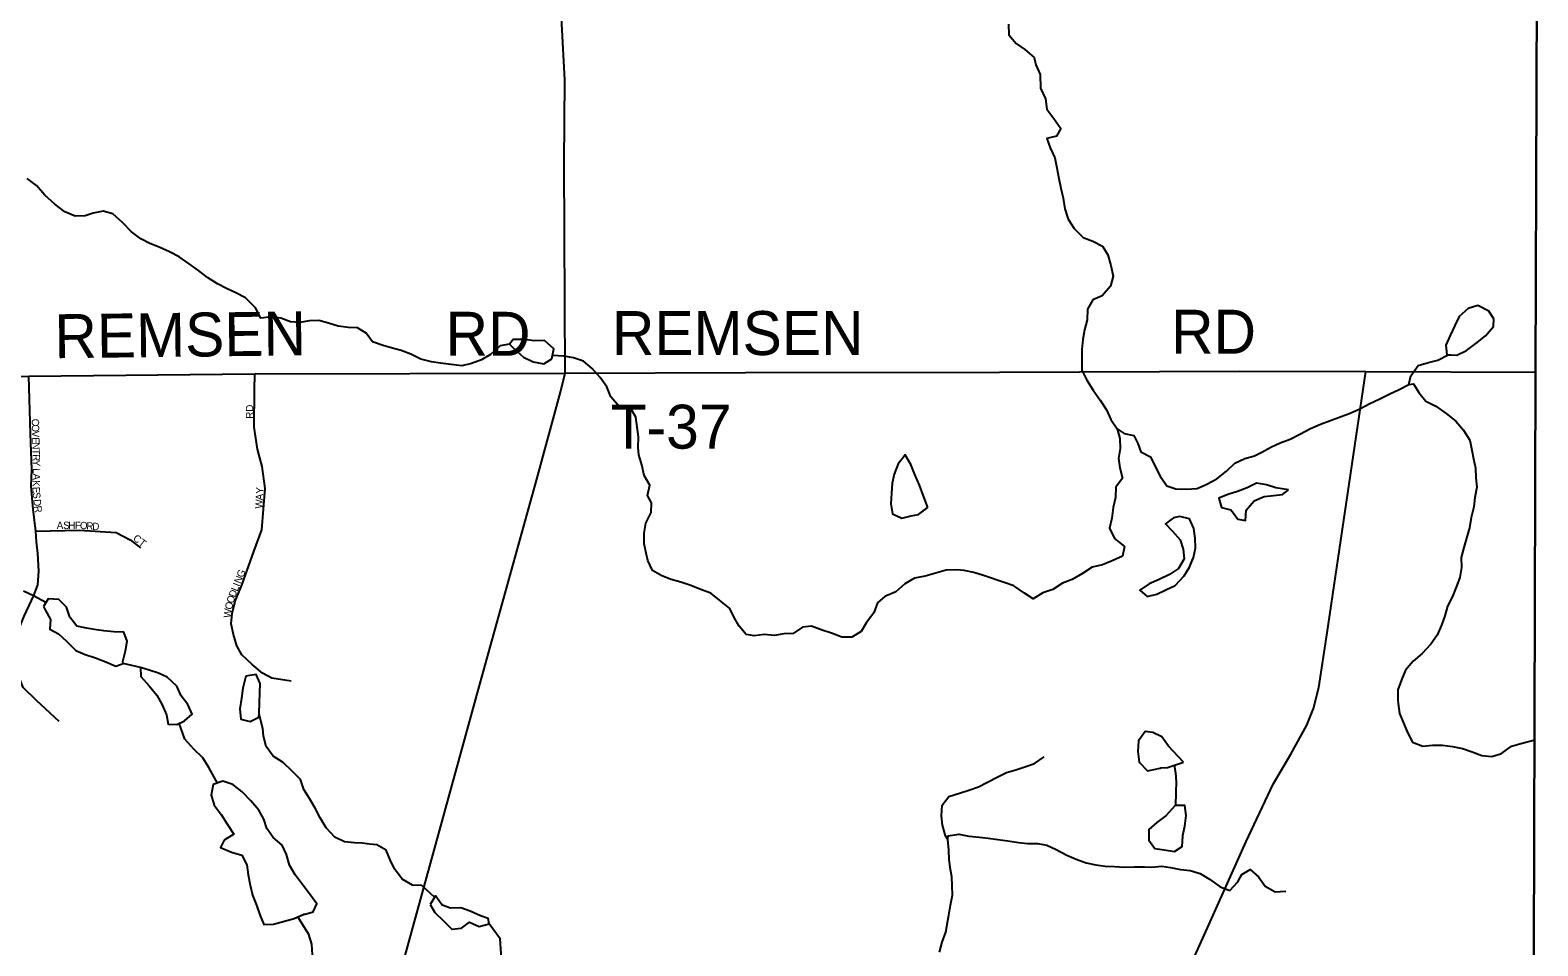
# Model space of a CAD drawing. Extents: x 1985906 to 2277390, y 930619 to 1324581.
# Drawn here: x 2182334 to 2192620, y 1158541 to 1164790 of the extents above; entities that cross this region are included whole.
import ezdxf

# ---------------------------------------------------------------- set-up
doc = ezdxf.new("R2010")
doc.units = 0
for name, color, linetype in [('GM_X_Adjacent_County', 7, 'Continuous'), ('GM_X_County', 7, 'Continuous'), ('GM_X_County_Road', 7, 'Continuous'), ('GM_X_County_Road_Text', 7, 'Continuous'), ('GM_X_Minor_Lake', 7, 'Continuous'), ('GM_X_Minor_River', 7, 'Continuous'), ('GM_X_Township', 7, 'Continuous'), ('GM_X_Township_Road', 7, 'Continuous'), ('GM_X_Township_Road_Text', 7, 'Continuous'), ('GM_X_Township_Subdivision', 7, 'Continuous'), ('GM_X_Township_Subdivision_Text', 7, 'Continuous')]:
    doc.layers.add(name, color=color, linetype=linetype)

msp = doc.modelspace()

# ---------------------------------------------------------------- linework, layer by layer
at = {"layer": 'GM_X_Adjacent_County'}
msp.add_lwpolyline([(2192552, 1123393), (2192560, 1126776), (2192557, 1127768), (2192541, 1130027), (2192543, 1132646), (2192543, 1135847), (2192542, 1136084), (2192540, 1136744), (2192530, 1137575), (2192539, 1140482), (2192539, 1143381), (2192552, 1147211), (2192556, 1148676), (2192557, 1148924), (2192558, 1149453), (2192562, 1150577), (2192569, 1152461), (2192570, 1152863), (2192571, 1153176), (2192575, 1154176), (2192588, 1155252), (2192594, 1158495), (2192604, 1162456), (2192620, 1166969)], dxfattribs=at)
at = {"layer": 'GM_X_County'}
msp.add_lwpolyline([(2192552, 1123393), (2192560, 1126776), (2192557, 1127768), (2192541, 1130027), (2192543, 1132646), (2192543, 1135847), (2192542, 1136084), (2192540, 1136744), (2192530, 1137575), (2192539, 1140482), (2192539, 1143381), (2192552, 1147211), (2192556, 1148676), (2192557, 1148924), (2192558, 1149453), (2192562, 1150577), (2192569, 1152461), (2192570, 1152863), (2192571, 1153176), (2192575, 1154176), (2192588, 1155252), (2192594, 1158495), (2192604, 1162456), (2192620, 1166969)], dxfattribs=at)
at = {"layer": 'GM_X_County_Road'}
for points in [[(2185983, 1162449), (2185978, 1163882), (2185981, 1164452), (2185962, 1164833), (2185941, 1165184), (2185916, 1165695), (2185921, 1165890), (2185949, 1166051), (2186046, 1166431), (2186340, 1167411)], [(2177183, 1162398), (2180139, 1162412), (2181437, 1162426), (2182325, 1162429), (2183866, 1162445), (2185983, 1162449)], [(2187074, 1153456), (2186295, 1154029), (2186023, 1154222), (2185547, 1154577), (2185143, 1154871), (2184918, 1155042), (2184851, 1155109), (2184626, 1155442), (2184430, 1155898), (2184413, 1156003), (2184458, 1156820), (2184474, 1156945), (2184575, 1157323), (2184669, 1157684), (2184892, 1158475), (2185145, 1159392), (2185393, 1160292), (2185791, 1161726), (2185953, 1162320), (2185983, 1162449)], [(2192588, 1155305), (2192594, 1158495), (2192604, 1162456)]]:
    msp.add_lwpolyline(points, dxfattribs=at)
at = {"layer": 'GM_X_Minor_Lake'}
for points in [[(2192321, 1162821), (2192286, 1162872), (2192211, 1162910), (2192145, 1162890), (2192083, 1162836), (2192055, 1162775), (2192023, 1162707), (2191993, 1162641), (2191999, 1162575), (2192026, 1162574)], [(2192026, 1162574), (2192067, 1162573), (2192134, 1162603), (2192198, 1162651), (2192262, 1162703), (2192318, 1162768), (2192321, 1162821)], [(2192026, 1162574), (2192067, 1162573), (2192134, 1162603), (2192198, 1162651), (2192262, 1162703), (2192318, 1162768), (2192321, 1162821)], [(2185894, 1162548), (2185906, 1162616), (2185843, 1162672), (2185775, 1162671), (2185703, 1162679), (2185630, 1162680), (2185603, 1162648)], [(2185894, 1162548), (2185906, 1162616), (2185843, 1162672), (2185775, 1162671), (2185703, 1162679), (2185630, 1162680), (2185603, 1162647)], [(2185603, 1162648), (2185639, 1162614), (2185699, 1162558), (2185766, 1162527), (2185838, 1162513), (2185894, 1162548)], [(2185604, 1162647), (2185639, 1162614), (2185699, 1162558), (2185766, 1162527), (2185838, 1162513), (2185894, 1162548)], [(2188458, 1161533), (2188426, 1161616), (2188402, 1161685), (2188370, 1161757), (2188342, 1161825), (2188303, 1161891), (2188292, 1161877)], [(2188458, 1161532), (2188426, 1161616), (2188402, 1161685), (2188370, 1161757), (2188342, 1161825), (2188303, 1161891), (2188292, 1161877)], [(2188292, 1161877), (2188255, 1161831), (2188229, 1161759), (2188215, 1161699), (2188211, 1161630), (2188206, 1161558), (2188218, 1161490), (2188280, 1161460), (2188344, 1161476), (2188394, 1161484), (2188458, 1161533)], [(2188292, 1161877), (2188255, 1161831), (2188229, 1161759), (2188215, 1161699), (2188211, 1161630), (2188206, 1161558), (2188218, 1161490), (2188280, 1161460), (2188344, 1161476), (2188394, 1161484), (2188457, 1161532)], [(2190919, 1161653), (2190833, 1161666), (2190769, 1161686), (2190701, 1161698), (2190638, 1161667), (2190570, 1161641), (2190504, 1161621), (2190444, 1161595), (2190462, 1161533), (2190526, 1161517), (2190544, 1161493)], [(2190919, 1161653), (2190833, 1161666), (2190769, 1161686), (2190701, 1161698), (2190638, 1161667), (2190570, 1161641), (2190504, 1161621), (2190444, 1161595), (2190462, 1161533), (2190526, 1161517), (2190544, 1161493)], [(2190544, 1161493), (2190574, 1161453), (2190625, 1161443), (2190630, 1161515), (2190685, 1161577), (2190753, 1161607), (2190817, 1161615), (2190877, 1161622), (2190920, 1161654)], [(2190544, 1161493), (2190574, 1161453), (2190625, 1161443), (2190630, 1161515), (2190685, 1161577), (2190753, 1161607), (2190817, 1161615), (2190877, 1161622), (2190919, 1161653)], [(2190177, 1161471), (2190134, 1161462), (2190080, 1161422), (2190128, 1161372), (2190181, 1161312), (2190201, 1161247), (2190207, 1161181), (2190169, 1161115), (2190107, 1161075), (2190037, 1161040), (2189968, 1161012), (2189904, 1160968), (2189954, 1160926), (2190021, 1160940), (2190081, 1160970), (2190145, 1161000), (2190207, 1161065), (2190243, 1161125), (2190271, 1161191)], [(2190177, 1161471), (2190134, 1161462), (2190080, 1161422), (2190128, 1161372), (2190181, 1161312), (2190201, 1161247), (2190207, 1161181), (2190169, 1161115), (2190107, 1161075), (2190037, 1161040), (2189968, 1161012), (2189904, 1160968), (2189954, 1160926), (2190021, 1160940), (2190081, 1160970), (2190145, 1161000), (2190207, 1161065), (2190243, 1161125), (2190262, 1161170)], [(2190271, 1161191), (2190271, 1161191), (2190285, 1161255), (2190283, 1161324), (2190273, 1161390), (2190243, 1161456), (2190177, 1161471)], [(2190262, 1161170), (2190271, 1161191), (2190285, 1161255), (2190283, 1161324), (2190273, 1161390), (2190243, 1161456), (2190177, 1161471)], [(2182968, 1160467), (2182966, 1160481), (2182984, 1160554), (2182996, 1160620), (2182973, 1160682), (2182905, 1160684), (2182837, 1160690), (2182787, 1160698), (2182718, 1160708), (2182652, 1160722), (2182604, 1160784), (2182581, 1160852), (2182529, 1160904), (2182457, 1160910), (2182425, 1160856)], [(2182968, 1160467), (2182966, 1160481), (2182984, 1160554), (2182996, 1160620), (2182973, 1160682), (2182905, 1160684), (2182837, 1160690), (2182787, 1160698), (2182718, 1160708), (2182652, 1160722), (2182604, 1160784), (2182581, 1160852), (2182529, 1160904), (2182457, 1160910), (2182425, 1160856)], [(2182425, 1160856), (2182435, 1160834), (2182473, 1160768), (2182467, 1160702), (2182527, 1160670), (2182582, 1160621), (2182646, 1160557), (2182710, 1160529), (2182779, 1160507), (2182849, 1160479), (2182918, 1160449), (2182968, 1160467)], [(2182425, 1160856), (2182435, 1160834), (2182473, 1160768), (2182467, 1160702), (2182527, 1160670), (2182582, 1160621), (2182646, 1160557), (2182710, 1160529), (2182779, 1160507), (2182849, 1160479), (2182918, 1160449), (2182968, 1160467)], [(2183086, 1160442), (2183088, 1160379), (2183145, 1160315), (2183199, 1160251), (2183235, 1160185), (2183264, 1160118), (2183276, 1160054), (2183334, 1160052)], [(2183086, 1160441), (2183088, 1160379), (2183145, 1160315), (2183199, 1160251), (2183235, 1160185), (2183264, 1160118), (2183276, 1160054), (2183334, 1160052)], [(2183334, 1160052), (2183386, 1160076), (2183440, 1160123), (2183410, 1160187), (2183364, 1160247), (2183334, 1160313), (2183269, 1160375), (2183209, 1160401), (2183145, 1160423), (2183086, 1160441)], [(2183334, 1160052), (2183386, 1160076), (2183440, 1160123), (2183410, 1160187), (2183364, 1160247), (2183334, 1160313), (2183269, 1160375), (2183209, 1160401), (2183145, 1160423), (2183086, 1160441)], [(2183804, 1160382), (2183784, 1160300), (2183776, 1160232), (2183764, 1160159), (2183770, 1160087), (2183834, 1160071), (2183894, 1160101), (2183897, 1160127)], [(2183804, 1160382), (2183784, 1160300), (2183776, 1160232), (2183764, 1160159), (2183770, 1160087), (2183834, 1160071), (2183894, 1160101), (2183897, 1160127)], [(2183897, 1160127), (2183897, 1160128), (2183898, 1160200), (2183900, 1160268), (2183902, 1160332), (2183876, 1160392), (2183804, 1160382)], [(2183897, 1160127), (2183897, 1160128), (2183898, 1160200), (2183900, 1160268), (2183902, 1160332), (2183876, 1160392), (2183804, 1160382)], [(2190202, 1159795), (2190101, 1159904), (2190054, 1159968), (2189994, 1159998), (2189940, 1160004), (2189896, 1159940), (2189892, 1159868), (2189900, 1159795), (2189956, 1159735), (2190044, 1159754), (2190047, 1159755)], [(2190201, 1159796), (2190101, 1159904), (2190054, 1159968), (2189994, 1159998), (2189940, 1160004), (2189896, 1159940), (2189892, 1159868), (2189900, 1159795), (2189956, 1159735), (2190044, 1159754), (2190046, 1159755)], [(2190046, 1159755), (2190093, 1159757), (2190202, 1159795)], [(2190047, 1159755), (2190093, 1159757), (2190202, 1159795)], [(2183582, 1159641), (2183568, 1159569), (2183588, 1159501), (2183636, 1159438), (2183681, 1159370), (2183723, 1159304), (2183657, 1159262), (2183633, 1159211), (2183707, 1159181), (2183777, 1159159), (2183812, 1159093), (2183822, 1159025), (2183834, 1158955), (2183850, 1158886), (2183878, 1158818), (2183900, 1158752), (2183927, 1158686), (2183995, 1158688), (2184136, 1158728), (2184200, 1158756)], [(2183582, 1159641), (2183568, 1159569), (2183588, 1159501), (2183636, 1159438), (2183681, 1159370), (2183723, 1159304), (2183657, 1159262), (2183633, 1159211), (2183707, 1159181), (2183777, 1159159), (2183812, 1159093), (2183822, 1159025), (2183834, 1158955), (2183850, 1158886), (2183878, 1158818), (2183900, 1158752), (2183927, 1158686), (2183995, 1158688), (2184136, 1158728), (2184202, 1158756)], [(2184200, 1158756), (2184209, 1158758), (2184264, 1158773), (2184290, 1158827), (2184246, 1158887), (2184197, 1158953), (2184141, 1159025), (2184103, 1159092), (2184083, 1159164), (2184054, 1159228), (2183992, 1159280), (2183948, 1159342), (2183928, 1159405), (2183893, 1159467), (2183839, 1159531), (2183781, 1159591), (2183716, 1159643), (2183648, 1159665), (2183582, 1159641)], [(2184201, 1158756), (2184209, 1158758), (2184264, 1158773), (2184290, 1158827), (2184246, 1158887), (2184197, 1158953), (2184141, 1159025), (2184103, 1159092), (2184083, 1159164), (2184054, 1159228), (2183992, 1159280), (2183948, 1159342), (2183928, 1159405), (2183893, 1159467), (2183839, 1159531), (2183781, 1159591), (2183716, 1159643), (2183648, 1159665), (2183582, 1159641)], [(2190145, 1159499), (2190085, 1159430), (2190021, 1159382), (2189967, 1159334), (2189965, 1159261), (2190007, 1159205), (2190071, 1159197), (2190142, 1159185), (2190194, 1159218), (2190198, 1159290), (2190199, 1159297)], [(2190145, 1159499), (2190085, 1159430), (2190021, 1159382), (2189967, 1159334), (2189965, 1159261), (2190007, 1159205), (2190071, 1159197), (2190142, 1159185), (2190194, 1159218), (2190198, 1159290), (2190199, 1159297)], [(2190199, 1159297), (2190212, 1159358), (2190220, 1159430), (2190212, 1159499), (2190145, 1159499)], [(2190199, 1159295), (2190212, 1159358), (2190220, 1159430), (2190212, 1159499), (2190145, 1159499)], [(2185466, 1158692), (2185459, 1158728), (2185407, 1158746), (2185335, 1158778), (2185271, 1158800), (2185202, 1158798), (2185144, 1158818), (2185100, 1158882), (2185062, 1158822)], [(2185466, 1158692), (2185459, 1158728), (2185407, 1158746), (2185335, 1158778), (2185271, 1158800), (2185202, 1158798), (2185144, 1158818), (2185100, 1158882), (2185062, 1158822)], [(2185062, 1158822), (2185094, 1158768), (2185154, 1158711), (2185210, 1158655), (2185277, 1158661), (2185331, 1158702), (2185397, 1158674), (2185466, 1158692)], [(2185062, 1158822), (2185094, 1158768), (2185154, 1158711), (2185210, 1158655), (2185277, 1158661), (2185331, 1158702), (2185397, 1158674), (2185466, 1158692)]]:
    msp.add_lwpolyline(points, dxfattribs=at)
at = {"layer": 'GM_X_Minor_River'}
for points in [[(2189008, 1164831), (2189012, 1164759), (2189061, 1164699), (2189121, 1164657), (2189183, 1164603), (2189196, 1164553), (2189224, 1164488)], [(2189224, 1164488), (2189228, 1164394), (2189260, 1164322), (2189270, 1164250), (2189317, 1164187), (2189365, 1164119), (2189337, 1164067), (2189271, 1164051), (2189293, 1163987), (2189325, 1163918), (2189339, 1163850), (2189353, 1163778), (2189366, 1163712), (2189382, 1163643), (2189394, 1163571), (2189416, 1163501), (2189456, 1163437), (2189519, 1163375), (2189585, 1163351), (2189649, 1163316), (2189686, 1163256), (2189706, 1163184), (2189722, 1163112), (2189704, 1163043), (2189648, 1162977), (2189584, 1162949), (2189548, 1162885), (2189546, 1162814), (2189528, 1162746), (2189516, 1162678), (2189508, 1162610), (2189510, 1162537), (2189508, 1162469), (2189542, 1162401), (2189587, 1162333), (2189635, 1162266), (2189677, 1162198), (2189707, 1162132), (2189750, 1162070)], [(2185604, 1162647), (2185540, 1162635), (2185474, 1162576), (2185412, 1162540), (2185345, 1162516), (2185279, 1162500), (2185207, 1162508), (2185134, 1162518), (2185072, 1162526), (2185000, 1162544), (2184931, 1162580), (2184865, 1162604), (2184797, 1162622), (2184742, 1162638), (2184670, 1162662), (2184626, 1162722), (2184567, 1162758), (2184505, 1162760), (2184435, 1162770), (2184368, 1162790), (2184304, 1162808), (2184240, 1162806), (2184174, 1162796), (2184109, 1162800), (2184045, 1162824), (2183977, 1162833), (2183908, 1162825), (2183870, 1162896), (2183802, 1162964), (2183737, 1162998), (2183673, 1163028), (2183611, 1163058), (2183544, 1163102), (2183482, 1163150), (2183418, 1163196), (2183351, 1163244), (2183285, 1163278), (2183213, 1163310), (2183150, 1163334), (2183088, 1163366), (2183024, 1163414), (2182963, 1163477), (2182897, 1163537), (2182832, 1163555), (2182764, 1163541), (2182710, 1163522), (2182640, 1163520), (2182571, 1163550), (2182501, 1163602), (2182433, 1163663), (2182376, 1163729), (2182314, 1163777)], [(2189750, 1162070), (2189768, 1162004), (2189770, 1161935), (2189760, 1161867), (2189768, 1161803), (2189786, 1161733), (2189740, 1161672), (2189738, 1161600), (2189722, 1161532), (2189714, 1161460), (2189698, 1161391), (2189731, 1161321), (2189799, 1161267), (2189787, 1161201), (2189715, 1161168), (2189651, 1161142), (2189580, 1161126), (2189514, 1161082), (2189444, 1161042), (2189376, 1161017), (2189311, 1160973), (2189243, 1160949), (2189177, 1160909), (2189117, 1160947), (2189044, 1160997), (2188980, 1161021), (2188839, 1161069), (2188771, 1161089), (2188706, 1161103), (2188656, 1161107), (2188584, 1161105), (2188439, 1161064), (2188367, 1161050), (2188301, 1161012), (2188239, 1160958), (2188166, 1160924), (2188114, 1160881), (2188090, 1160813), (2188040, 1160747), (2188004, 1160686), (2187940, 1160648), (2187871, 1160648), (2187801, 1160674), (2187737, 1160696), (2187664, 1160722), (2187604, 1160716), (2187540, 1160672), (2187476, 1160670), (2187411, 1160660), (2187341, 1160666), (2187273, 1160657), (2187218, 1160665), (2187172, 1160722), (2187138, 1160782), (2187108, 1160844), (2186977, 1160948), (2186913, 1160970), (2186842, 1161000), (2186772, 1161022), (2186706, 1161040), (2186643, 1161066), (2186579, 1161102), (2186547, 1161170), (2186537, 1161221), (2186522, 1161285), (2186522, 1161357), (2186534, 1161425), (2186570, 1161498), (2186574, 1161564), (2186546, 1161614), (2186562, 1161684), (2186522, 1161751), (2186508, 1161823), (2186487, 1161891), (2186483, 1161941), (2186485, 1162014), (2186465, 1162150), (2186425, 1162220), (2186352, 1162222), (2186296, 1162288), (2186268, 1162357), (2186223, 1162419), (2186167, 1162481), (2186109, 1162531), (2186040, 1162553), (2185974, 1162565), (2185897, 1162569)], [(2191740, 1162372), (2191754, 1162432), (2191804, 1162502), (2191875, 1162522), (2191937, 1162538), (2192009, 1162574)], [(2189750, 1162070), (2189798, 1162038), (2189864, 1162024), (2189892, 1161970), (2189911, 1161913), (2189977, 1161879), (2190009, 1161813), (2190044, 1161747), (2190088, 1161681), (2190150, 1161659), (2190220, 1161657), (2190295, 1161663), (2190361, 1161691), (2190429, 1161727), (2190495, 1161780), (2190552, 1161834), (2190620, 1161866), (2190686, 1161886), (2190736, 1161910), (2190799, 1161945), (2190863, 1161973), (2190931, 1161999), (2190997, 1162033), (2191068, 1162072), (2191138, 1162102), (2191198, 1162124), (2191339, 1162176), (2191405, 1162206), (2191473, 1162243), (2191543, 1162273), (2191610, 1162309), (2191674, 1162337), (2191740, 1162372)], [(2191740, 1162372), (2191772, 1162376), (2191809, 1162317), (2191855, 1162257), (2191925, 1162223), (2191994, 1162173), (2192060, 1162121), (2192112, 1162061), (2192157, 1161991), (2192169, 1161924), (2192181, 1161864), (2192195, 1161800), (2192197, 1161736), (2192205, 1161671), (2192191, 1161601), (2192183, 1161537), (2192165, 1161465), (2192153, 1161394), (2192134, 1161324), (2192116, 1161260), (2192096, 1161191), (2192100, 1161123), (2192088, 1161055), (2192064, 1160989), (2192038, 1160924), (2192004, 1160860), (2191986, 1160792), (2191964, 1160730), (2191934, 1160661), (2191889, 1160599), (2191831, 1160537), (2191769, 1160484), (2191717, 1160422), (2191689, 1160356), (2191665, 1160287), (2191665, 1160217), (2191667, 1160195), (2191677, 1160127), (2191701, 1160067), (2191730, 1159998), (2191764, 1159932), (2191836, 1159904), (2191901, 1159910), (2191969, 1159910), (2192037, 1159902), (2192106, 1159888), (2192172, 1159866), (2192238, 1159840), (2192307, 1159833), (2192373, 1159853), (2192441, 1159903), (2192513, 1159923), (2192600, 1159947)], [(2182441, 1160884), (2182356, 1160930), (2182288, 1160962)], [(2183086, 1160441), (2182968, 1160467)], [(2183612, 1159652), (2183553, 1159757), (2183511, 1159824), (2183451, 1159884), (2183390, 1159952), (2183351, 1160061)], [(2185092, 1158872), (2185007, 1158952), (2184943, 1158956), (2184872, 1158996), (2184820, 1159066), (2184790, 1159127), (2184762, 1159193), (2184699, 1159231), (2184649, 1159235), (2184599, 1159241), (2184547, 1159245), (2184478, 1159251), (2184412, 1159283), (2184354, 1159347), (2184313, 1159415), (2184279, 1159481), (2184239, 1159547), (2184201, 1159608), (2184178, 1159676), (2184122, 1159732), (2184060, 1159792), (2183991, 1159836), (2183943, 1159902), (2183925, 1159973), (2183921, 1160025), (2183896, 1160121)], [(2188595, 1159266), (2188579, 1159292), (2188558, 1159364), (2188552, 1159428), (2188556, 1159501), (2188602, 1159561), (2188675, 1159583), (2188739, 1159603), (2188805, 1159627), (2188865, 1159658), (2188932, 1159692), (2188994, 1159724), (2189058, 1159742), (2189120, 1159762), (2189187, 1159786), (2189251, 1159831)], [(2190138, 1159773), (2190148, 1159722), (2190153, 1159660), (2190151, 1159588), (2190148, 1159499)], [(2188538, 1158497), (2188556, 1158565), (2188580, 1158635), (2188592, 1158700), (2188601, 1158750), (2188613, 1158818), (2188627, 1158886), (2188625, 1158951), (2188621, 1159013), (2188613, 1159063), (2188603, 1159127), (2188601, 1159193), (2188595, 1159266)], [(2188595, 1159266), (2188597, 1159292), (2188669, 1159302), (2188737, 1159290), (2188810, 1159282), (2188870, 1159276), (2188936, 1159266), (2189005, 1159258), (2189077, 1159246), (2189139, 1159240), (2189207, 1159240), (2189270, 1159228), (2189334, 1159198), (2189406, 1159160), (2189471, 1159132), (2189539, 1159108), (2189605, 1159094), (2189668, 1159084), (2189732, 1159082), (2189800, 1159077), (2189869, 1159079), (2189937, 1159079), (2189987, 1159077), (2190054, 1159085), (2190114, 1159075), (2190182, 1159063), (2190248, 1159055), (2190317, 1159035), (2190379, 1158997), (2190452, 1158943), (2190518, 1158919), (2190574, 1158977), (2190600, 1159027), (2190658, 1159062), (2190715, 1159011), (2190759, 1158949), (2190827, 1158909), (2190900, 1158915)], [(2184260, 1158479), (2184256, 1158552), (2184234, 1158618), (2184160, 1158739)], [(2185668, 1157403), (2185596, 1157493), (2185536, 1157519), (2185471, 1157541), (2185439, 1157610), (2185443, 1157678), (2185449, 1157746), (2185447, 1157796), (2185443, 1157867), (2185463, 1157931), (2185499, 1157997), (2185527, 1158069), (2185547, 1158138), (2185563, 1158202), (2185575, 1158268), (2185585, 1158330), (2185572, 1158399), (2185550, 1158449), (2185546, 1158521), (2185540, 1158589), (2185465, 1158692)]]:
    msp.add_lwpolyline(points, dxfattribs=at)
at = {"layer": 'GM_X_Township'}
msp.add_lwpolyline([(2192620, 1166969), (2192604, 1162456), (2192594, 1158495), (2192588, 1155252), (2192575, 1154176), (2192571, 1153176), (2192570, 1152863), (2192569, 1152461), (2192562, 1150577), (2192558, 1149453), (2192557, 1148924), (2192556, 1148676), (2192552, 1147211), (2192539, 1143381), (2187504, 1143368), (2184732, 1143360), (2182903, 1143352), (2179296, 1143339), (2174315, 1143306), (2173555, 1143298), (2173370, 1143304), (2170164, 1143287), (2168310, 1143281), (2168137, 1143274)], dxfattribs=at)
at = {"layer": 'GM_X_Township_Road'}
for points in [[(2185983, 1162449), (2187215, 1162454), (2188948, 1162455), (2190584, 1162464), (2191447, 1162461), (2192604, 1162456)], [(2190129, 1158141), (2190345, 1158618), (2190631, 1159254), (2190814, 1159645), (2190935, 1159850), (2191045, 1160046), (2191089, 1160161), (2191126, 1160304), (2191183, 1160676), (2191447, 1162461)]]:
    msp.add_lwpolyline(points, dxfattribs=at)
at = {"layer": 'GM_X_Township_Subdivision'}
for points in [[(2182532, 1160072), (2182377, 1160216), (2182285, 1160304), (2182217, 1160480), (2182231, 1160640), (2182293, 1160791), (2182359, 1160933), (2182385, 1161005), (2182392, 1161099), (2182385, 1161219), (2182377, 1161299), (2182373, 1161371), (2182353, 1161520), (2182341, 1161678), (2182345, 1161792), (2182337, 1162038), (2182325, 1162429)], [(2184114, 1160348), (2183982, 1160368), (2183918, 1160402), (2183848, 1160460), (2183778, 1160526), (2183744, 1160588), (2183722, 1160666), (2183704, 1160738), (2183712, 1160808), (2183732, 1160893), (2183778, 1161003), (2183860, 1161233), (2183915, 1161379), (2183936, 1161662), (2183916, 1161812), (2183884, 1161931), (2183862, 1162081), (2183865, 1162333), (2183866, 1162445)], [(2182373, 1161371), (2182668, 1161377), (2182920, 1161361), (2183015, 1161311), (2183087, 1161257)]]:
    msp.add_lwpolyline(points, dxfattribs=at)

# ---------------------------------------------------------------- texts
at = {"layer": 'GM_X_County_Road_Text'}
for s, rotation, p in [('REMSEN', 0.6754, (2182501, 1162551)), ('RD', 0, (2185168, 1162568))]:
    msp.add_text(s, height=300, rotation=rotation, dxfattribs=at).set_placement(p)
at = {"layer": 'GM_X_Township_Road_Text'}
for s, p in [('REMSEN', (2186303, 1162573)), ('RD', (2190118, 1162582)), ('T-37', (2186294, 1161934))]:
    msp.add_text(s, height=300, rotation=0, dxfattribs=at).set_placement(p)
at = {"layer": 'GM_X_Township_Subdivision_Text'}
for s, rotation, p in [('RD', 90, (2183856, 1162138)), ('C', 271.4327, (2182344, 1162138)), ('O', 271.4356, (2182345, 1162099)), ('V', 271.4206, (2182346, 1162055)), ('E', 271.4377, (2182347, 1162011)), ('N', 271.4206, (2182348, 1161976)), ('T', 271.4509, (2182349, 1161932)), ('R', 271.4327, (2182350, 1161896)), ('Y', 271.4206, (2182351, 1161857)), ('L', 269.153, (2182352, 1161800)), ('K', 268.9794, (2182350, 1161720)), ('A', 267.9452, (2182352, 1161765)), ('E', 273.8053, (2182349, 1161672)), ('S', 274.9193, (2182352, 1161635)), ('D', 274.9669, (2182356, 1161587)), ('W', 86.518, (2183918, 1161523)), ('A', 86.5232, (2183921, 1161580)), ('Y', 88.6528, (2183924, 1161626)), ('R', 277.8432, (2182360, 1161541)), ('A', 359.9563, (2182515, 1161386)), ('S', 359.9707, (2182559, 1161386)), ('H', 359.9703, (2182594, 1161386)), ('F', 359.0438, (2182638, 1161386)), ('O', 356.7195, (2182672, 1161386)), ('R', 356.1843, (2182716, 1161383)), ('D', 356.1982, (2182756, 1161380)), ('CT', 321.8386, (2183031, 1161314)), ('N', 68.403, (2183769, 1161009)), ('G', 68.3975, (2183786, 1161050)), ('D', 68.5639, (2183732, 1160915)), ('L', 68.4015, (2183748, 1160956)), ('I', 68.3691, (2183761, 1160989)), ('O', 76.0061, (2183709, 1160832)), ('O', 71.9522, (2183719, 1160874)), ('W', 83.1919, (2183702, 1160777))]:
    msp.add_text(s, height=50, rotation=rotation, dxfattribs=at).set_placement(p)

doc.saveas('drawing.dxf')
